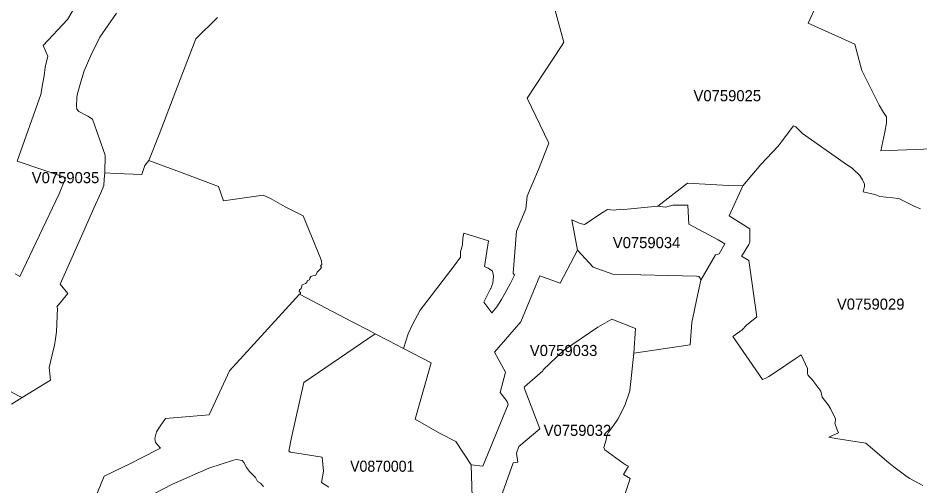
# Model space of a CAD drawing. Extents: x 369010 to 735936, y 6377141 to 6616555.
# Drawn here: x 580916 to 589057, y 6482491 to 6486714 of the extents above; entities that cross this region are included whole.
import ezdxf
from ezdxf.enums import TextEntityAlignment as Align

# ---------------------------------------------------------------- set-up
doc = ezdxf.new("R2010")
doc.units = 0
doc.header["$LTSCALE"] = 40
doc.layers.add('3', color=7, linetype='Continuous', lineweight=13)
doc.layers.add('4', color=7, linetype='Continuous')

msp = doc.modelspace()

# ---------------------------------------------------------------- linework, layer by layer
at = {"layer": '3'}
for points in [[(582716.75, 6486720.03), (582520.13, 6486524.73), (582380.77, 6486158.8), (582189.62, 6485662.95), (582098.09, 6485428.27), (582348, 6485336.08), (582725.68, 6485194.58), (582770.2, 6485065.48), (583127.86, 6485113.98), (583201.01, 6485081.04), (583326.79, 6485011.2), (583489.48, 6484929.11), (583645.72, 6484545.47), (583655.15, 6484518.82), (583657.47, 6484489.53), (583646.05, 6484476.62), (583654.82, 6484465.86), (583644.73, 6484449.15), (583628.18, 6484433.42), (583614.77, 6484419.52), (583605.34, 6484393.04), (583593.59, 6484388.74), (583577.37, 6484387.91), (583559.66, 6484380.96), (583549.89, 6484367.39), (583547.58, 6484351.66), (583527.05, 6484343.22), (583522.09, 6484326.18), (583511.17, 6484317.57), (583494.45, 6484312.6), (583482.2, 6484304.5), (583471.44, 6484271.73), (583455.22, 6484259.81), (583454.73, 6484245.58), (583465.49, 6484237.14), (583464.33, 6484229.03), (583456.38, 6484220.58), (583931.38, 6483972.99), (584085.3, 6483892.72), (584140.58, 6483863.92), (584257.09, 6483802.85), (584395.45, 6483730.86), (584438.98, 6483864.09), (584477.21, 6483947.01), (584545.4, 6484076.93), (584853.24, 6484478.27), (584908.68, 6484556.06), (584911.33, 6484604.72), (584927.05, 6484668.11), (584929.7, 6484727.36), (584940.29, 6484772.21), (585162.73, 6484702.7), (585125.66, 6484472.48), (585159.92, 6484456.76), (585198.15, 6484430.28), (585208.74, 6484384.1), (585200.8, 6484322.2), (585182.26, 6484272.72), (585180.6, 6484269.57), (585120.36, 6484150.74), (585194.18, 6484053.26), (585236.38, 6484108.54), (585279.91, 6484174.57), (585358.69, 6484314.92), (585396.92, 6484394.03), (585386.33, 6484411.25), (585415.29, 6484789.92), (585493.08, 6484977.1), (585499.7, 6484990.34), (585512.77, 6485106.36), (585612.73, 6485347.83), (585707.57, 6485584.01), (585510.95, 6485989.82), (585823.75, 6486464.49), (585843.28, 6486495.27), (585837.99, 6486517.78), (585718, 6486950.41)], [(585718, 6486950.41), (585837.99, 6486517.78), (585843.28, 6486495.27), (585823.75, 6486464.49), (585510.95, 6485989.82), (585707.57, 6485584.01), (585612.73, 6485347.83), (585512.77, 6485106.36), (585499.7, 6484990.34), (585493.08, 6484977.1), (585415.29, 6484789.92), (585386.33, 6484411.25), (585396.92, 6484394.03), (585358.69, 6484314.92), (585279.91, 6484174.57), (585236.38, 6484108.54), (585194.18, 6484053.26), (585120.36, 6484150.74), (585180.6, 6484269.57), (585182.26, 6484272.72), (585200.8, 6484322.2), (585208.74, 6484384.1), (585198.15, 6484430.28), (585159.92, 6484456.76), (585125.66, 6484472.48), (585162.73, 6484702.7), (584940.29, 6484772.21), (584929.7, 6484727.36), (584927.05, 6484668.11), (584911.33, 6484604.72), (584908.68, 6484556.06), (584853.24, 6484478.27), (584545.4, 6484076.93), (584477.21, 6483947.01), (584438.98, 6483864.09), (584395.45, 6483730.86)], [(590809.39, 6486928.56), (590891.82, 6486565.78), (590901.08, 6486557.17), (590737.4, 6486397.29), (590702.15, 6486365.85), (590644.55, 6486322.65), (590531.18, 6486404.08), (590440.82, 6486304.45), (589925.93, 6486058.67), (589673.21, 6485981.38), (589660.3, 6485847.16), (589691.75, 6485632.33), (589693.07, 6485588.97), (589167.6, 6485534.02), (588702.86, 6485515.65), (588740.76, 6485683.31), (588754, 6485767.22), (588754.17, 6485822.66), (588729.34, 6485860.73), (588689.95, 6485927.59), (588531.73, 6486238.91), (588470.49, 6486478.06), (588046.64, 6486666.57), (588122.44, 6486829.76)], [(580889.25, 6484405.45), (580933.11, 6484382.28), (581286.79, 6485128.37), (581339.26, 6485254.82), (581344.55, 6485273.36), (580909.28, 6485422.47), (581121.45, 6486022.59), (581139.99, 6486129.84), (581151.74, 6486191.9), (581162.33, 6486271.01), (581186.17, 6486368.83), (581143.96, 6486465.15), (581361.43, 6486700.83), (581460.24, 6486863.85)], [(581460.24, 6486863.85), (581361.43, 6486700.83), (581143.96, 6486465.15), (581186.17, 6486368.83), (581162.33, 6486271.01), (581151.74, 6486191.9), (581139.99, 6486129.84), (581121.45, 6486022.59), (580909.28, 6485422.47), (581344.55, 6485273.36), (581339.26, 6485254.82), (581286.79, 6485128.37), (580933.11, 6484382.28), (580889.25, 6484405.45)], [(588122.44, 6486829.76), (588046.64, 6486666.57), (588470.49, 6486478.06), (588531.73, 6486238.91), (588689.95, 6485927.59), (588729.34, 6485860.73), (588754.17, 6485822.66), (588754, 6485767.22), (588740.76, 6485683.31), (588702.86, 6485515.65), (589167.6, 6485534.02)], [(580782.17, 6483378), (580919.04, 6483304.52), (580953.3, 6483288.63), (581208.34, 6483445.53), (581196.92, 6483559.56), (581240.28, 6483738.31), (581246.41, 6483759.82), (581254.68, 6483818.91), (581263.79, 6483882.79), (581272.39, 6484096.79), (581266.1, 6484107.05), (581365.07, 6484228.53), (581296.06, 6484312.11), (581499.96, 6484771.55), (581600.42, 6484998.12), (581661.99, 6485136.48), (581690.62, 6485201.03), (581692.28, 6485260.78), (581700.88, 6485316.55), (581703.03, 6485474.94), (581589.66, 6485800.98), (581546.14, 6485827.79), (581464.38, 6485871.32), (581447.16, 6485891.18), (581444.52, 6485921.47), (581445.84, 6485994.13), (581448.49, 6486019.12), (581481.42, 6486136.62), (581511.88, 6486237.91), (581573.94, 6486376.61), (581652.89, 6486542.11), (581805.98, 6486758.75)], [(581805.98, 6486758.75), (581652.89, 6486542.11), (581573.94, 6486376.61), (581511.88, 6486237.91), (581481.42, 6486136.62), (581448.49, 6486019.12), (581445.84, 6485994.13), (581444.52, 6485921.47), (581447.16, 6485891.18), (581464.38, 6485871.32), (581546.14, 6485827.79), (581589.66, 6485800.98), (581703.03, 6485474.94), (581700.88, 6485316.55), (581798.2, 6485311.92), (582034.37, 6485300.99), (582059.86, 6485383.91), (582098.09, 6485428.27), (582189.62, 6485662.95), (582380.77, 6486158.8), (582520.13, 6486524.73), (582716.75, 6486720.03)], [(584395.45, 6483730.86), (584643.87, 6483601.43), (584501.71, 6483093.67), (584719.34, 6482966.4), (584868.13, 6482892.75), (585007.49, 6482682.89), (585111.75, 6482668.82), (585340.32, 6483227.06), (585329.72, 6483252.39), (585267.16, 6483335.47), (585314.99, 6483517.69), (585217.68, 6483697.76), (585454.18, 6483971.17), (585626.8, 6484388.24), (585811.01, 6484320.55), (585966.25, 6484618.46), (585913.62, 6484891.37), (585991.24, 6484860.92), (586028.15, 6484850.33), (586196.8, 6484962.37), (586237.51, 6484984.72), (586296.76, 6484980.74), (586354.69, 6484989.85), (586383.65, 6484985.88), (586691.66, 6485016.33), (586958.78, 6485224.53), (587329.01, 6485202.19), (587457.94, 6485198.38), (587621.62, 6485391.53), (587776.2, 6485556.53), (587805, 6485591.95), (587914.9, 6485740.08), (587935.91, 6485730.81), (587995.99, 6485670.57), (588374, 6485405.92), (588447.49, 6485356.77), (588513.03, 6485293.71), (588538.02, 6485254.32), (588556.39, 6485213.61), (588556.39, 6485192.59), (588544.64, 6485146.58), (588650.89, 6485120.26), (588695.58, 6485101.89), (588867.04, 6485084.02), (589004.74, 6485016.99), (589062.5, 6484992)], [(589062.5, 6484992), (589004.74, 6485016.99), (588867.04, 6485084.02), (588695.58, 6485101.89), (588650.89, 6485120.26), (588544.64, 6485146.58), (588556.39, 6485192.59), (588556.39, 6485213.61), (588538.02, 6485254.32), (588513.03, 6485293.71), (588447.49, 6485356.77), (588374, 6485405.92), (587995.99, 6485670.57), (587935.91, 6485730.81), (587914.9, 6485740.08), (587805, 6485591.95), (587776.2, 6485556.53), (587621.62, 6485391.53), (587457.94, 6485198.38), (587335.8, 6484929.44), (587520.83, 6484811.27), (587521.99, 6484694.92), (587511.56, 6484669.93), (587456.45, 6484577.91), (587445.86, 6484563.51), (587512.56, 6484526.11), (587583.39, 6484015.86), (587491.54, 6483942.21), (587450.82, 6483898.84), (587369.39, 6483838.44), (587635.86, 6483452.81), (587666.14, 6483464.73), (587693.62, 6483479.13), (587743.6, 6483510.57), (587940.38, 6483643.31), (587984.74, 6483674.92), (588041.18, 6483551.45), (588042.5, 6483504.45), (588046.47, 6483494.02), (588056.9, 6483479.46), (588080.57, 6483454.47), (588161.99, 6483345.57), (588173.41, 6483293.43), (588228.53, 6483223.92), (588249.54, 6483189.66), (588294.23, 6483097.81), (588294.23, 6483079.43), (588287.61, 6483057.09), (588309.95, 6482997.84), (588323.03, 6482969.04), (588235.15, 6482932.14), (588296.71, 6482920.39), (588567.15, 6482877.02), (588775.02, 6482698.11), (588821.03, 6482662.7), (588943.01, 6482573.32), (588966.67, 6482558.92), (589083.52, 6482495.87)], [(582098.09, 6485428.27), (582059.86, 6485383.91), (582034.37, 6485300.99), (581798.2, 6485311.92), (581700.88, 6485316.55), (581692.28, 6485260.78), (581690.62, 6485201.03), (581661.99, 6485136.48), (581600.42, 6484998.12), (581499.96, 6484771.55), (581296.06, 6484312.11), (581365.07, 6484228.53), (581266.1, 6484107.05), (581272.39, 6484096.79), (581263.79, 6483882.79), (581254.68, 6483818.91), (581246.41, 6483759.82), (581240.28, 6483738.31), (581196.92, 6483559.56), (581208.34, 6483445.53), (580953.3, 6483288.63), (580858.3, 6483230.21)], [(581524.12, 6482165.69), (581693.77, 6482579.94), (581938.55, 6482695.63), (582017.66, 6482737.83), (582200.7, 6482832.67), (582156.68, 6482883.31), (582150.06, 6482918.9), (582164.62, 6482978.15), (582198.88, 6483030.94), (582247.54, 6483100.78), (582641.44, 6483132.4), (582825.48, 6483530.1), (583456.38, 6484220.58), (583464.33, 6484229.03), (583465.49, 6484237.14), (583454.73, 6484245.58), (583455.22, 6484259.81), (583471.44, 6484271.73), (583482.2, 6484304.5), (583494.45, 6484312.6), (583511.17, 6484317.57), (583522.09, 6484326.18), (583527.05, 6484343.22), (583547.58, 6484351.66), (583549.89, 6484367.39), (583559.66, 6484380.96), (583577.37, 6484387.91), (583593.59, 6484388.74), (583605.34, 6484393.04), (583614.77, 6484419.52), (583628.18, 6484433.42), (583644.73, 6484449.15), (583654.82, 6484465.86), (583646.05, 6484476.62), (583657.47, 6484489.53), (583655.15, 6484518.82), (583645.72, 6484545.47), (583489.48, 6484929.11), (583326.79, 6485011.2), (583201.01, 6485081.04), (583127.86, 6485113.98), (582770.2, 6485065.48), (582725.68, 6485194.58), (582348, 6485336.08), (582098.09, 6485428.27)], [(589083.52, 6482495.87), (588966.67, 6482558.92), (588943.01, 6482573.32), (588821.03, 6482662.7), (588775.02, 6482698.11), (588567.15, 6482877.02), (588296.71, 6482920.39), (588235.15, 6482932.14), (588323.03, 6482969.04), (588309.95, 6482997.84), (588287.61, 6483057.09), (588294.23, 6483079.43), (588294.23, 6483097.81), (588249.54, 6483189.66), (588228.53, 6483223.92), (588173.41, 6483293.43), (588161.99, 6483345.57), (588080.57, 6483454.47), (588056.9, 6483479.46), (588046.47, 6483494.02), (588042.5, 6483504.45), (588041.18, 6483551.45), (587984.74, 6483674.92), (587940.38, 6483643.31), (587743.6, 6483510.57), (587693.62, 6483479.13), (587666.14, 6483464.73), (587635.86, 6483452.81), (587369.39, 6483838.44), (587450.82, 6483898.84), (587491.54, 6483942.21), (587583.39, 6484015.86), (587512.56, 6484526.11), (587445.86, 6484563.51), (587456.45, 6484577.91), (587511.56, 6484669.93), (587521.99, 6484694.92), (587520.83, 6484811.27), (587335.8, 6484929.44), (587457.94, 6485198.38), (587329.01, 6485202.19), (586958.78, 6485224.53), (586691.66, 6485016.33)], [(586691.66, 6485016.33), (586760.17, 6485005.9), (586827.37, 6485025.6), (586963.08, 6485025.6), (586969.7, 6484854.3), (587234.34, 6484711.14), (587294.92, 6484676.88), (587243.61, 6484585.85), (587227.89, 6484579.23), (587212, 6484576.58), (587078.77, 6484347.86), (587048.48, 6484209.33), (586997.18, 6483964.88), (586982.94, 6483764.79), (586475.67, 6483689.65), (586439.43, 6483350.2), (586393.25, 6483215.64), (586328.71, 6483093.01), (586291.8, 6483035.41), (586268.13, 6483003.8), (586244.46, 6482974.84), (586230.06, 6482944.88), (586224.77, 6482907.97), (586202.43, 6482836.81), (586211.69, 6482817.11), (586377.69, 6482697.62), (586406.66, 6482677.76), (586427.68, 6482669.81), (586381.5, 6482594.67), (586440.92, 6482559.09), (586339.79, 6482248.44)], [(585258.89, 6482343.27), (585386.49, 6482700.27), (585428.69, 6482706.72), (585414.13, 6482787.15), (585437.8, 6482847.89), (585624.98, 6483006.78), (585485.3, 6483377.01), (585488.94, 6483384.29), (585652.29, 6483529.44), (585656.26, 6483539.87), (585840.3, 6483713.48), (586148.14, 6483924.17), (586276.07, 6483996.66), (586488.91, 6483911.09), (586475.67, 6483689.65), (586982.94, 6483764.79), (586997.18, 6483964.88), (587048.48, 6484209.33), (587078.77, 6484347.86), (587071.82, 6484367.22), (587060.07, 6484381.79), (587038.88, 6484384.43), (586286.01, 6484401.15), (586106.76, 6484465.86), (585966.25, 6484618.46), (585811.01, 6484320.55), (585626.8, 6484388.24), (585454.18, 6483971.17), (585217.68, 6483697.76), (585314.99, 6483517.69), (585267.16, 6483335.47), (585329.72, 6483252.39), (585340.32, 6483227.06), (585111.75, 6482668.82), (585007.49, 6482682.89), (585017.58, 6482293.46)], [(583722.84, 6482478.49), (583654.33, 6482523.34), (583674.35, 6482624.46), (583662.44, 6482749.75), (583376.61, 6482794.6), (583361.05, 6482804.53), (583384.89, 6482928.5), (583494.28, 6483424.01), (584140.58, 6483863.92), (584085.3, 6483892.72), (583931.38, 6483972.99), (583456.38, 6484220.58), (582825.48, 6483530.1), (582641.44, 6483132.4), (582247.54, 6483100.78), (582198.88, 6483030.94), (582164.62, 6482978.15), (582150.06, 6482918.9), (582156.68, 6482883.31), (582200.7, 6482832.67), (582017.66, 6482737.83), (581938.55, 6482695.63), (581693.77, 6482579.94), (581524.12, 6482165.69)], [(586339.79, 6482248.44), (586440.92, 6482559.09), (586381.5, 6482594.67), (586427.68, 6482669.81), (586406.66, 6482677.76), (586377.69, 6482697.62), (586211.69, 6482817.11), (586202.43, 6482836.81), (586224.77, 6482907.97), (586230.06, 6482944.88), (586244.46, 6482974.84), (586268.13, 6483003.8), (586291.8, 6483035.41), (586328.71, 6483093.01), (586393.25, 6483215.64), (586439.43, 6483350.2), (586475.67, 6483689.65), (586488.91, 6483911.09), (586276.07, 6483996.66), (586148.14, 6483924.17), (585840.3, 6483713.48), (585656.26, 6483539.87), (585652.29, 6483529.44), (585488.94, 6483384.29), (585485.3, 6483377.01), (585624.98, 6483006.78), (585437.8, 6482847.89), (585414.13, 6482787.15), (585428.69, 6482706.72), (585386.49, 6482700.27), (585258.89, 6482343.27)], [(585017.58, 6482293.46), (585007.49, 6482682.89), (584868.13, 6482892.75), (584719.34, 6482966.4), (584501.71, 6483093.67), (584643.87, 6483601.43), (584395.45, 6483730.86), (584257.09, 6483802.85), (584140.58, 6483863.92), (583494.28, 6483424.01), (583384.89, 6482928.5), (583361.05, 6482804.53), (583376.61, 6482794.6), (583662.44, 6482749.75), (583674.35, 6482624.46), (583654.33, 6482523.34), (583722.84, 6482478.49)], [(580858.3, 6483230.21), (580953.3, 6483288.63), (580919.04, 6483304.52), (580782.17, 6483378)], [(582060.69, 6482376.87), (582308.94, 6482508.45), (582637.97, 6482650.78), (582861.73, 6482724.59), (582888.04, 6482728.57), (582938.02, 6482721.95), (582953.91, 6482702.25), (582977.58, 6482657.4), (583004.06, 6482620.49), (583060.66, 6482567.7), (583079.03, 6482530.79), (583104.19, 6482516.22), (583131.83, 6482487.26)], [(583131.83, 6482487.26), (583104.19, 6482516.22), (583079.03, 6482530.79), (583060.66, 6482567.7), (583004.06, 6482620.49), (582977.58, 6482657.4), (582953.91, 6482702.25), (582938.02, 6482721.95), (582888.04, 6482728.57), (582861.73, 6482724.59), (582637.97, 6482650.78), (582308.94, 6482508.45), (582060.69, 6482376.87)]]:
    msp.add_lwpolyline(points, dxfattribs=at)
msp.add_lwpolyline([(586691.66, 6485016.33), (586383.65, 6484985.88), (586354.69, 6484989.85), (586296.76, 6484980.74), (586237.51, 6484984.72), (586196.8, 6484962.37), (586028.15, 6484850.33), (585991.24, 6484860.92), (585913.62, 6484891.37), (585966.25, 6484618.46), (586106.76, 6484465.86), (586286.01, 6484401.15), (587038.88, 6484384.43), (587060.07, 6484381.79), (587071.82, 6484367.22), (587078.77, 6484347.86), (587212, 6484576.58), (587227.89, 6484579.23), (587243.61, 6484585.85), (587294.92, 6484676.88), (587234.34, 6484711.14), (586969.7, 6484854.3), (586963.08, 6485025.6), (586827.37, 6485025.6), (586760.17, 6485005.9)], close=True, dxfattribs=at)

# ---------------------------------------------------------------- texts
at = {"layer": '4'}
for s, p in [('V0759025', (587318.01, 6485962.83)), ('V0759035', (581344.55, 6485223.36)), ('V0759034', (586589.34, 6484636.93)), ('V0759029', (588612.31, 6484081.68)), ('V0759033', (585840.3, 6483663.48)), ('V0759032', (585965.15, 6482942.74))]:
    msp.add_text(s, height=100, dxfattribs=at).set_placement(p, align=Align.CENTER)
at = {"layer": '4', "width": 0.95}
msp.add_text('V0870001', height=100, dxfattribs=at).set_placement((584203.58, 6482619), align=Align.CENTER)

doc.saveas('drawing.dxf')
